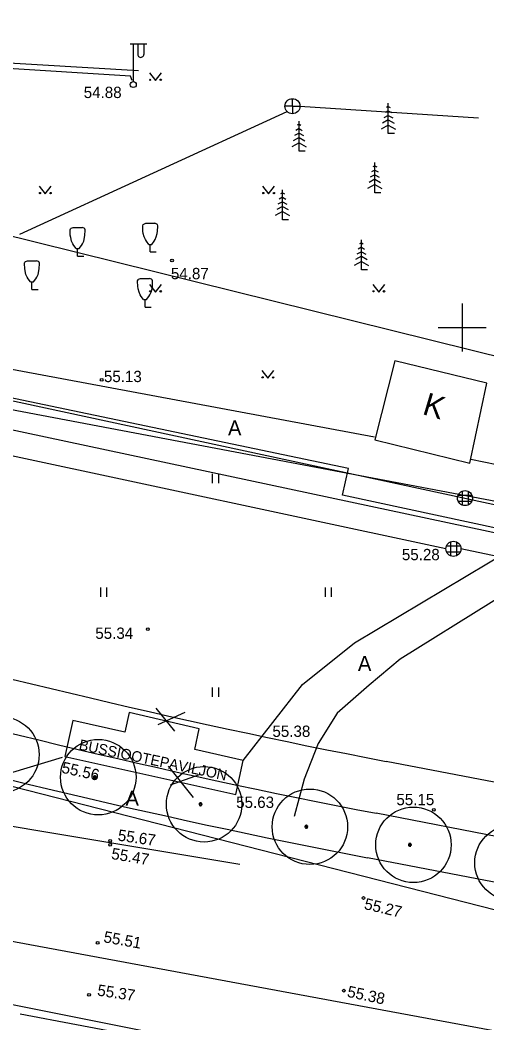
# Model space of a CAD drawing. Extents: x 9156 to 9809, y 2728 to 4000.
# Drawn here: x 9570.7 to 9601.6, y 3703.9 to 3770.4 of the extents above; entities that cross this region are included whole.
import ezdxf

# ---------------------------------------------------------------- set-up
doc = ezdxf.new("R2010")
doc.units = 0
for name, color, linetype in [('Level 1', 7, 'Continuous'), ('Level 17', 7, 'Continuous'), ('Level 18', 7, 'Continuous'), ('Level 21', 7, 'Continuous'), ('Level 54', 7, 'Continuous'), ('Level 56', 7, 'Continuous'), ('Level 58', 7, 'Continuous'), ('Level 7', 7, 'Continuous'), ('Level 9', 7, 'Continuous')]:
    doc.layers.add(name, color=color, linetype=linetype)

# ---------------------------------------------------------------- blocks, each defined once
blk = doc.blocks.new('KKOL')
at = {"layer": 'Level 58'}
for p, q in [((0, 1.59349), (0, -1.5935)), ((-1.5935, 0), (1.59349, 0))]:
    blk.add_line(p, q, dxfattribs=at)

msp = doc.modelspace()

# ---------------------------------------------------------------- linework, layer by layer
at = {"layer": 'Level 1'}
msp.add_line((9518.632, 3768.823), (9760.318, 3708.94), dxfattribs=at)
msp.add_line((9518.632, 3768.823), (9760.318, 3708.94), dxfattribs=at)
at = {"layer": 'Level 17'}
for p, q in [((9654.208, 3709.808), (9594.947, 3721.262)), ((9653.543, 3706.371), (9594.283, 3717.825))]:
    msp.add_line(p, q, dxfattribs=at)
for radius in [492.9, 496.4]:
    msp.add_arc((9688.483, 4205.205), radius, 254.09165, 259.06086, dxfattribs=at)
at = {"layer": 'Level 18'}
msp.add_line((9652.974, 3703.426), (9593.714, 3714.88), dxfattribs=at)
for centre, radius, start, end in [((9688.483, 4205.205), 499.4, 254.09165, 259.06086), ((9386.491, 2720.179), 1000, 79.060855, 81.613826)]:
    msp.add_arc(centre, radius, start, end, dxfattribs=at)
at = {"layer": 'Level 21'}
for p, q in [((9579.694, 3724.785), (9580.929, 3723.273)), ((9581.616, 3724.51), (9579.831, 3723.685)), ((9580.518, 3720.938), (9582.165, 3718.877)), ((9580.655, 3719.701), (9582.577, 3720.388))]:
    msp.add_line(p, q, dxfattribs=at)
at = {"layer": 'Level 54'}
for p, q in [((9578.008, 3766.653), (9542.758, 3768.801)), ((9577.996, 3768.79), (9579.096, 3768.79)), ((9578.196, 3768.79), (9578.196, 3766.29)), ((9578.496, 3768.79), (9578.496, 3768.09)), ((9578.896, 3768.79), (9578.896, 3768.09)), ((9579.268, 3766.855), (9579.669, 3766.351)), ((9579.669, 3766.351), (9580.068, 3766.855)), ((9578.127, 3766.355), (9578.008, 3766.653)), ((9588.746, 3764.654), (9588.746, 3765.154)), ((9595.099, 3762.847), (9595.099, 3764.847)), ((9570.681, 3756.173), (9588.392, 3764.301)), ((9588.746, 3764.654), (9588.246, 3764.654)), ((9588.746, 3764.654), (9589.246, 3764.654)), ((9588.746, 3764.654), (9588.746, 3764.154)), ((9589.246, 3764.654), (9601.081, 3763.882)), ((9595.099, 3764.047), (9594.801, 3763.882)), ((9595.099, 3764.347), (9594.887, 3764.23)), ((9595.099, 3764.647), (9594.973, 3764.578)), ((9595.099, 3764.647), (9595.225, 3764.578)), ((9595.099, 3764.347), (9595.311, 3764.23)), ((9595.099, 3764.047), (9595.397, 3763.882)), ((9589.186, 3763.475), (9589.06, 3763.405)), ((9589.186, 3761.675), (9589.186, 3763.675)), ((9589.186, 3763.475), (9589.312, 3763.405)), ((9595.099, 3763.397), (9594.624, 3763.133)), ((9595.099, 3763.747), (9594.715, 3763.534)), ((9595.099, 3763.747), (9595.483, 3763.534)), ((9595.099, 3763.397), (9595.574, 3763.133)), ((9589.186, 3762.875), (9588.888, 3762.71)), ((9589.186, 3763.175), (9588.974, 3763.057)), ((9589.186, 3763.175), (9589.398, 3763.057)), ((9589.186, 3762.875), (9589.484, 3762.71)), ((9595.499, 3762.847), (9595.099, 3762.847)), ((9589.186, 3762.225), (9588.711, 3761.961)), ((9589.186, 3762.575), (9588.802, 3762.362)), ((9589.186, 3762.575), (9589.57, 3762.362)), ((9589.186, 3762.225), (9589.661, 3761.961)), ((9589.586, 3761.675), (9589.186, 3761.675)), ((9594.205, 3760.717), (9594.079, 3760.647)), ((9594.205, 3758.917), (9594.205, 3760.917)), ((9594.205, 3760.717), (9594.331, 3760.647)), ((9594.205, 3760.117), (9593.907, 3759.951)), ((9594.205, 3760.417), (9593.993, 3760.299)), ((9594.205, 3760.417), (9594.417, 3760.299)), ((9594.205, 3760.117), (9594.503, 3759.951)), ((9594.205, 3759.467), (9593.73, 3759.203)), ((9594.205, 3759.817), (9593.821, 3759.604)), ((9594.205, 3759.817), (9594.589, 3759.604)), ((9594.205, 3759.467), (9594.68, 3759.203)), ((9571.968, 3759.349), (9572.369, 3758.845)), ((9572.369, 3758.845), (9572.768, 3759.349)), ((9586.767, 3759.349), (9587.168, 3758.845)), ((9587.168, 3758.845), (9587.567, 3759.349)), ((9588.086, 3758.924), (9587.96, 3758.854)), ((9588.086, 3757.124), (9588.086, 3759.124)), ((9588.086, 3758.924), (9588.212, 3758.854)), ((9594.605, 3758.917), (9594.205, 3758.917)), ((9588.086, 3758.324), (9587.788, 3758.159)), ((9588.086, 3758.624), (9587.874, 3758.506)), ((9588.086, 3758.624), (9588.298, 3758.506)), ((9588.086, 3758.324), (9588.384, 3758.159)), ((9588.086, 3757.674), (9587.61, 3757.41)), ((9588.086, 3758.024), (9587.702, 3757.811)), ((9588.086, 3758.024), (9588.47, 3757.811)), ((9588.086, 3757.674), (9588.561, 3757.41)), ((9579.026, 3756.9), (9579.626, 3756.9)), ((9588.486, 3757.124), (9588.086, 3757.124)), ((9574.213, 3756.625), (9574.813, 3756.625)), ((9579.226, 3755.5), (9579.426, 3755.5)), ((9579.326, 3755), (9579.326, 3755.5)), ((9593.311, 3755.614), (9593.185, 3755.544)), ((9593.311, 3753.814), (9593.311, 3755.814)), ((9593.311, 3755.614), (9593.437, 3755.544)), ((9574.413, 3755.225), (9574.613, 3755.225)), ((9574.513, 3754.725), (9574.513, 3755.225)), ((9574.513, 3754.725), (9574.913, 3754.725)), ((9579.326, 3755), (9579.726, 3755)), ((9593.311, 3754.714), (9592.927, 3754.501)), ((9593.311, 3755.014), (9593.013, 3754.849)), ((9593.311, 3755.314), (9593.099, 3755.196)), ((9593.311, 3755.314), (9593.523, 3755.196)), ((9593.311, 3755.014), (9593.609, 3754.849)), ((9593.311, 3754.714), (9593.695, 3754.501)), ((9571.188, 3754.418), (9571.788, 3754.418)), ((9593.311, 3754.364), (9592.836, 3754.1)), ((9593.311, 3754.364), (9593.787, 3754.1)), ((9593.711, 3753.814), (9593.311, 3753.814)), ((9571.388, 3753.018), (9571.588, 3753.018)), ((9571.488, 3752.518), (9571.488, 3753.018)), ((9578.682, 3753.246), (9579.282, 3753.246)), ((9579.268, 3752.845), (9579.669, 3752.342)), ((9579.669, 3752.342), (9580.068, 3752.845)), ((9594.067, 3752.845), (9594.468, 3752.342)), ((9594.468, 3752.342), (9594.867, 3752.845)), ((9571.488, 3752.518), (9571.888, 3752.518)), ((9578.882, 3751.846), (9579.082, 3751.846)), ((9578.982, 3751.346), (9578.982, 3751.846)), ((9578.982, 3751.346), (9579.382, 3751.346)), ((9555.335, 3750), (9594.182, 3742.761)), ((9598.407, 3750), (9601.593, 3750)), ((9598.407, 3750), (9601.593, 3750)), ((9600, 3750), (9600, 3748.407)), ((9600, 3750), (9600, 3748.407)), ((9557.217, 3747.938), (9645.809, 3728.858)), ((9595.523, 3747.786), (9594.203, 3742.565)), ((9601.635, 3746.31), (9595.523, 3747.786)), ((9586.72, 3747.148), (9587.123, 3746.643)), ((9587.123, 3746.643), (9587.52, 3747.148)), ((9600.503, 3741.013), (9601.635, 3746.31)), ((9598.914, 3735.344), (9556.38, 3744.44)), ((9594.203, 3742.565), (9600.503, 3741.013)), ((9600.567, 3741.282), (9606.904, 3739.957)), ((9583.433, 3740.315), (9583.433, 3739.695)), ((9583.838, 3740.304), (9583.838, 3739.695)), ((9599.723, 3738.902), (9600.64, 3738.902)), ((9599.982, 3739.161), (9599.982, 3738.244)), ((9600.382, 3739.161), (9600.382, 3738.244)), ((9599.723, 3738.502), (9600.64, 3738.502)), ((9598.956, 3735.544), (9599.872, 3735.544)), ((9599.214, 3735.802), (9599.214, 3734.886)), ((9599.614, 3735.802), (9599.614, 3734.886)), ((9598.956, 3735.144), (9599.872, 3735.144)), ((9645.13, 3725.567), (9599.914, 3735.344)), ((9576.027, 3732.784), (9576.027, 3732.164)), ((9576.433, 3732.772), (9576.433, 3732.164)), ((9590.909, 3732.784), (9590.909, 3732.164)), ((9591.314, 3732.772), (9591.314, 3732.164)), ((9583.433, 3726.164), (9583.433, 3725.543)), ((9583.838, 3726.152), (9583.838, 3725.543)), ((9577.919, 3724.5), (9577.64, 3723.206)), ((9582.559, 3723.416), (9577.919, 3724.5)), ((9553.724, 3723.825), (9634.575, 3703.148)), ((9574.187, 3723.975), (9573.664, 3721.597)), ((9577.64, 3723.206), (9574.187, 3723.975)), ((9582.28, 3722.051), (9582.559, 3723.416)), ((9570.223, 3720.557), (9573.502, 3721.536)), ((9573.664, 3721.597), (9585.001, 3719.078)), ((9585.489, 3721.317), (9582.28, 3722.051)), ((9585.001, 3719.078), (9585.489, 3721.317)), ((9634.429, 3697.412), (9556.041, 3711.939)), ((9600.589, 3699.079), (9550.949, 3708.99)), ((9570.712, 3704.534), (9599.709, 3699.094))]:
    msp.add_line(p, q, dxfattribs=at)
for points in [[(9539.001, 3770.361), (9555.045, 3769.526), (9555.403, 3768.392), (9578.545, 3767.02)], [(9579.226, 3755.5), (9579.068, 3755.713), (9579.003, 3755.825), (9578.926, 3756), (9578.865, 3756.226), (9578.841, 3756.382), (9578.826, 3756.7), (9578.828, 3756.742), (9578.858, 3756.813), (9578.898, 3756.85), (9579.026, 3756.9)], [(9579.426, 3755.5), (9579.585, 3755.713), (9579.649, 3755.825), (9579.726, 3756), (9579.787, 3756.226), (9579.811, 3756.382), (9579.826, 3756.7), (9579.824, 3756.742), (9579.794, 3756.813), (9579.754, 3756.85), (9579.626, 3756.9)], [(9574.413, 3755.225), (9574.255, 3755.437), (9574.19, 3755.549), (9574.113, 3755.725), (9574.052, 3755.95), (9574.028, 3756.106), (9574.013, 3756.425), (9574.015, 3756.466), (9574.045, 3756.538), (9574.085, 3756.575), (9574.213, 3756.625)], [(9574.613, 3755.225), (9574.771, 3755.437), (9574.836, 3755.549), (9574.913, 3755.725), (9574.974, 3755.95), (9574.998, 3756.106), (9575.013, 3756.425), (9575.011, 3756.466), (9574.981, 3756.538), (9574.941, 3756.575), (9574.813, 3756.625)], [(9571.388, 3753.018), (9571.229, 3753.231), (9571.165, 3753.343), (9571.088, 3753.518), (9571.026, 3753.743), (9571.003, 3753.899), (9570.988, 3754.218), (9570.99, 3754.259), (9571.019, 3754.331), (9571.06, 3754.368), (9571.188, 3754.418)], [(9571.588, 3753.018), (9571.746, 3753.231), (9571.811, 3753.343), (9571.888, 3753.518), (9571.949, 3753.743), (9571.973, 3753.899), (9571.988, 3754.218), (9571.986, 3754.259), (9571.956, 3754.331), (9571.916, 3754.368), (9571.788, 3754.418)], [(9578.882, 3751.846), (9578.724, 3752.059), (9578.659, 3752.17), (9578.582, 3752.346), (9578.521, 3752.571), (9578.497, 3752.727), (9578.482, 3753.046), (9578.484, 3753.087), (9578.514, 3753.159), (9578.554, 3753.196), (9578.682, 3753.246)], [(9579.082, 3751.846), (9579.241, 3752.059), (9579.305, 3752.17), (9579.382, 3752.346), (9579.444, 3752.571), (9579.467, 3752.727), (9579.482, 3753.046), (9579.48, 3753.087), (9579.451, 3753.159), (9579.41, 3753.196), (9579.282, 3753.246)], [(9536.828, 3750), (9535.647, 3726.341), (9535.507, 3725.222), (9535.856, 3723.893), (9536.358, 3723.273), (9537.125, 3722.644), (9540.461, 3721.933), (9573.476, 3716.426), (9585.267, 3714.467)], [(9634.054, 3729.596), (9556.195, 3746.171), (9537.366, 3750)], [(9585.489, 3721.317), (9589.416, 3726.35), (9592.869, 3729.114), (9604.695, 3736.18), (9592.072, 3738.901), (9592.456, 3740.651), (9547.767, 3750)], [(9616.046, 3737.295), (9615.453, 3734.076), (9607.953, 3735.545), (9595.893, 3728.031), (9593.835, 3726.317), (9591.71, 3724.468), (9590.454, 3722.439), (9589.512, 3720.095), (9588.869, 3717.613)]]:
    msp.add_lwpolyline(points, dxfattribs=at)
for centre, radius in [((9578.196, 3766.09), 0.2), ((9579.318, 3766.405), 0.0407), ((9580.018, 3766.405), 0.0486), ((9588.746, 3764.654), 0.5), ((9572.018, 3758.899), 0.0433), ((9572.718, 3758.899), 0.0482), ((9586.817, 3758.899), 0.0433), ((9587.517, 3758.899), 0.0482), ((9580.766, 3754.445), 0.0909), ((9579.318, 3752.395), 0.0407), ((9580.018, 3752.395), 0.0486), ((9594.117, 3752.395), 0.0407), ((9594.817, 3752.395), 0.0486), ((9586.77, 3746.698), 0.0428), ((9587.47, 3746.698), 0.0452), ((9576.106, 3746.536), 0.0909), ((9600.182, 3738.702), 0.5), ((9599.414, 3735.344), 0.5), ((9579.158, 3730.016), 0.0909), ((9598.118, 3718.058), 0.0909), ((9576.668, 3716.002), 0.0909), ((9576.668, 3715.742), 0.0909), ((9593.45, 3712.215), 0.0909), ((9575.839, 3709.241), 0.0909), ((9575.268, 3705.808), 0.0909), ((9592.154, 3706.078), 0.0909)]:
    msp.add_circle(centre, radius, dxfattribs=at)
msp.add_arc((9578.696, 3768.09), 0.2, 179.93931, 0.0607, dxfattribs=at)
at = {"layer": 'Level 56'}
for p, q in [((9654.208, 3709.808), (9594.947, 3721.262)), ((9653.543, 3706.371), (9594.283, 3717.825)), ((9652.974, 3703.426), (9593.714, 3714.88))]:
    msp.add_line(p, q, dxfattribs=at)
for centre, radius, start, end in [((9688.483, 4205.205), 492.9, 254.09165, 259.06086), ((9688.483, 4205.205), 496.4, 254.09165, 259.06086), ((9688.483, 4205.205), 499.4, 254.09165, 259.06086), ((9386.491, 2720.179), 1000, 79.060855, 81.613826)]:
    msp.add_arc(centre, radius, start, end, dxfattribs=at)
at = {"layer": 'Level 7'}
msp.add_line((9560.67, 3746.36), (9614.195, 3736.215), dxfattribs=at)
at = {"layer": 'Level 9'}
for p, q in [((9575.567, 3720.23), (9575.545, 3720.232)), ((9575.545, 3720.204), (9575.566, 3720.207)), ((9575.553, 3720.26), (9575.573, 3720.252)), ((9575.573, 3720.185), (9575.553, 3720.176)), ((9575.585, 3720.27), (9575.569, 3720.284)), ((9575.59, 3720.302), (9575.602, 3720.284)), ((9575.623, 3720.294), (9575.616, 3720.314)), ((9575.655, 3720.217), (9575.634, 3720.217)), ((9575.645, 3720.319), (9575.645, 3720.297)), ((9575.645, 3720.206), (9575.645, 3720.227)), ((9575.666, 3720.294), (9575.672, 3720.315)), ((9575.698, 3720.303), (9575.688, 3720.284)), ((9575.704, 3720.27), (9575.721, 3720.284)), ((9575.736, 3720.26), (9575.717, 3720.25)), ((9575.717, 3720.186), (9575.737, 3720.177)), ((9575.723, 3720.229), (9575.744, 3720.233)), ((9575.744, 3720.204), (9575.723, 3720.208)), ((9575.568, 3720.152), (9575.585, 3720.167)), ((9575.602, 3720.151), (9575.59, 3720.133)), ((9575.616, 3720.122), (9575.622, 3720.142)), ((9575.645, 3720.139), (9575.644, 3720.117)), ((9575.672, 3720.121), (9575.667, 3720.142)), ((9575.687, 3720.151), (9575.699, 3720.133)), ((9575.721, 3720.153), (9575.705, 3720.167)), ((9582.578, 3718.438), (9582.556, 3718.441)), ((9582.556, 3718.413), (9582.578, 3718.416)), ((9582.564, 3718.468), (9582.585, 3718.46)), ((9582.584, 3718.394), (9582.565, 3718.384)), ((9582.597, 3718.479), (9582.58, 3718.492)), ((9582.58, 3718.361), (9582.596, 3718.375)), ((9582.601, 3718.511), (9582.613, 3718.493)), ((9582.613, 3718.36), (9582.601, 3718.342)), ((9582.634, 3718.502), (9582.627, 3718.523)), ((9582.627, 3718.33), (9582.633, 3718.351)), ((9582.666, 3718.425), (9582.645, 3718.425)), ((9582.656, 3718.348), (9582.655, 3718.326)), ((9582.656, 3718.527), (9582.656, 3718.505)), ((9582.656, 3718.415), (9582.656, 3718.436)), ((9582.677, 3718.502), (9582.683, 3718.523)), ((9582.684, 3718.33), (9582.678, 3718.351)), ((9582.698, 3718.36), (9582.71, 3718.342)), ((9582.71, 3718.511), (9582.699, 3718.492)), ((9582.715, 3718.478), (9582.732, 3718.492)), ((9582.733, 3718.361), (9582.716, 3718.376)), ((9582.747, 3718.468), (9582.728, 3718.459)), ((9582.728, 3718.394), (9582.748, 3718.386)), ((9582.734, 3718.438), (9582.755, 3718.441)), ((9582.756, 3718.413), (9582.734, 3718.417)), ((9589.589, 3716.945), (9589.567, 3716.948)), ((9589.567, 3716.92), (9589.589, 3716.923)), ((9589.576, 3716.976), (9589.596, 3716.967)), ((9589.595, 3716.901), (9589.576, 3716.891)), ((9589.608, 3716.986), (9589.591, 3717)), ((9589.591, 3716.868), (9589.607, 3716.882)), ((9589.612, 3717.018), (9589.624, 3717)), ((9589.625, 3716.867), (9589.612, 3716.849)), ((9589.638, 3716.837), (9589.644, 3716.858)), ((9589.645, 3717.009), (9589.639, 3717.03)), ((9589.678, 3716.933), (9589.657, 3716.933)), ((9589.667, 3716.855), (9589.666, 3716.833)), ((9589.667, 3717.034), (9589.667, 3717.012)), ((9589.667, 3716.922), (9589.667, 3716.943)), ((9589.688, 3717.009), (9589.694, 3717.03)), ((9589.695, 3716.837), (9589.689, 3716.858)), ((9589.709, 3716.867), (9589.721, 3716.849)), ((9589.721, 3717.019), (9589.71, 3717)), ((9589.726, 3716.985), (9589.743, 3717)), ((9589.744, 3716.869), (9589.728, 3716.883)), ((9589.759, 3716.975), (9589.739, 3716.966)), ((9589.739, 3716.902), (9589.759, 3716.893)), ((9589.745, 3716.945), (9589.767, 3716.949)), ((9589.767, 3716.92), (9589.745, 3716.924)), ((9596.451, 3715.751), (9596.43, 3715.754)), ((9596.43, 3715.725), (9596.451, 3715.729)), ((9596.438, 3715.781), (9596.458, 3715.773)), ((9596.457, 3715.707), (9596.438, 3715.697)), ((9596.47, 3715.791), (9596.453, 3715.805)), ((9596.453, 3715.674), (9596.469, 3715.688)), ((9596.475, 3715.824), (9596.486, 3715.805)), ((9596.487, 3715.673), (9596.475, 3715.655)), ((9596.5, 3715.643), (9596.506, 3715.664)), ((9596.507, 3715.815), (9596.501, 3715.836)), ((9596.54, 3715.738), (9596.519, 3715.738)), ((9596.529, 3715.66), (9596.528, 3715.639)), ((9596.529, 3715.84), (9596.529, 3715.818)), ((9596.529, 3715.728), (9596.529, 3715.749)), ((9596.55, 3715.815), (9596.557, 3715.836)), ((9596.557, 3715.643), (9596.551, 3715.664)), ((9596.571, 3715.673), (9596.583, 3715.654)), ((9596.583, 3715.824), (9596.572, 3715.805)), ((9596.588, 3715.791), (9596.605, 3715.805)), ((9596.606, 3715.674), (9596.59, 3715.689)), ((9596.621, 3715.781), (9596.601, 3715.771)), ((9596.601, 3715.707), (9596.621, 3715.698)), ((9596.607, 3715.75), (9596.629, 3715.754)), ((9596.629, 3715.726), (9596.607, 3715.729))]:
    msp.add_line(p, q, dxfattribs=at)
for centre in [(9569.465, 3721.71), (9575.88, 3720.217), (9582.891, 3718.425), (9589.902, 3716.933), (9596.764, 3715.738), (9603.328, 3714.544)]:
    msp.add_circle(centre, 2.5, dxfattribs=at)
for centre, radius, start, end in [((9575.645, 3720.218), 0.101, 155.31226, 171.70421), ((9575.645, 3720.218), 0.101, 187.96706, 204.86254), ((9575.645, 3720.218), 0.0788, 171.54306, 187.6203), ((9575.645, 3720.218), 0.101, 122.84338, 139.02216), ((9575.645, 3720.218), 0.0788, 138.64322, 154.57953), ((9575.645, 3720.218), 0.0788, 204.45291, 220.47744), ((9575.645, 3720.218), 0.0788, 105.95586, 123.05638), ((9575.645, 3720.218), 0.101, 90.03559, 106.34199), ((9575.645, 3720.218), 0.0788, 74.31, 90.04303), ((9575.645, 3720.218), 0.101, 57.61079, 74.19806), ((9575.645, 3720.218), 0.0788, 41.20616, 56.77954), ((9575.645, 3720.218), 0.0788, 8.06191, 24.03317), ((9575.645, 3720.218), 0.0788, 336.05568, 352.75584), ((9575.645, 3720.218), 0.101, 24.53942, 40.98516), ((9575.645, 3720.218), 0.101, 319.77774, 336.07384), ((9575.645, 3720.218), 0.101, 352.27003, 8.58296), ((9575.645, 3720.218), 0.101, 220.71222, 237.11658), ((9575.645, 3720.218), 0.0788, 237.451, 253.08433), ((9575.645, 3720.218), 0.101, 253.29517, 269.57177), ((9575.645, 3720.218), 0.0788, 269.94612, 286.34731), ((9575.645, 3720.218), 0.101, 285.97198, 302.5562), ((9575.645, 3720.218), 0.0788, 302.25403, 320.08604), ((9582.656, 3718.426), 0.101, 155.31226, 171.70421), ((9582.656, 3718.426), 0.101, 187.96706, 204.86254), ((9582.656, 3718.426), 0.0788, 171.54306, 187.6203), ((9582.656, 3718.426), 0.101, 122.84338, 139.02216), ((9582.656, 3718.426), 0.101, 220.71222, 237.11658), ((9582.656, 3718.426), 0.0788, 204.45291, 220.47744), ((9582.656, 3718.426), 0.0788, 138.64322, 154.57953), ((9582.656, 3718.426), 0.0788, 105.95586, 123.05638), ((9582.656, 3718.426), 0.0788, 237.451, 253.08433), ((9582.656, 3718.426), 0.101, 90.03559, 106.34199), ((9582.656, 3718.426), 0.101, 253.29517, 269.57177), ((9582.656, 3718.426), 0.0788, 74.31, 90.04303), ((9582.656, 3718.426), 0.0788, 269.94612, 286.34731), ((9582.656, 3718.426), 0.101, 57.61079, 74.19806), ((9582.656, 3718.426), 0.101, 285.97198, 302.5562), ((9582.656, 3718.426), 0.0788, 302.25403, 320.08604), ((9582.656, 3718.426), 0.0788, 41.20616, 56.77954), ((9582.656, 3718.426), 0.0788, 8.06191, 24.03317), ((9582.656, 3718.426), 0.0788, 336.05568, 352.75584), ((9582.656, 3718.426), 0.101, 24.53942, 40.98516), ((9582.656, 3718.426), 0.101, 319.77774, 336.07384), ((9582.656, 3718.426), 0.101, 352.27003, 8.58296), ((9589.667, 3716.934), 0.101, 187.96706, 204.86254), ((9589.667, 3716.934), 0.101, 155.31226, 171.70421), ((9589.667, 3716.934), 0.0788, 171.54306, 187.6203), ((9589.667, 3716.934), 0.101, 122.84338, 139.02216), ((9589.667, 3716.934), 0.101, 220.71222, 237.11658), ((9589.667, 3716.934), 0.0788, 204.45291, 220.47744), ((9589.667, 3716.934), 0.0788, 138.64322, 154.57953), ((9589.667, 3716.934), 0.0788, 105.95586, 123.05638), ((9589.667, 3716.934), 0.0788, 237.451, 253.08433), ((9589.667, 3716.934), 0.101, 90.03559, 106.34199), ((9589.667, 3716.934), 0.0788, 74.31, 90.04303), ((9589.667, 3716.934), 0.0788, 269.94612, 286.34731), ((9589.667, 3716.934), 0.101, 57.61079, 74.19806), ((9589.667, 3716.934), 0.0788, 302.25403, 320.08604), ((9589.667, 3716.934), 0.0788, 41.20616, 56.77954), ((9589.667, 3716.934), 0.0788, 8.06191, 24.03317), ((9589.667, 3716.934), 0.0788, 336.05568, 352.75584), ((9589.667, 3716.934), 0.101, 24.53942, 40.98516), ((9589.667, 3716.934), 0.101, 319.77774, 336.07384), ((9589.667, 3716.934), 0.101, 352.27003, 8.58296), ((9589.667, 3716.934), 0.101, 253.29517, 269.57177), ((9589.667, 3716.934), 0.101, 285.97198, 302.5562), ((9596.529, 3715.739), 0.101, 187.96706, 204.86254), ((9596.529, 3715.739), 0.101, 155.31226, 171.70421), ((9596.529, 3715.739), 0.0788, 171.54306, 187.6203), ((9596.529, 3715.739), 0.101, 122.84338, 139.02216), ((9596.529, 3715.739), 0.101, 220.71222, 237.11658), ((9596.529, 3715.739), 0.0788, 204.45291, 220.47744), ((9596.529, 3715.739), 0.0788, 138.64322, 154.57953), ((9596.529, 3715.739), 0.0788, 105.95586, 123.05638), ((9596.529, 3715.739), 0.0788, 237.451, 253.08433), ((9596.529, 3715.739), 0.101, 253.29517, 269.57177), ((9596.529, 3715.739), 0.101, 90.03559, 106.34199), ((9596.529, 3715.739), 0.0788, 74.31, 90.04303), ((9596.529, 3715.739), 0.0788, 269.94612, 286.34731), ((9596.529, 3715.739), 0.101, 57.61079, 74.19806), ((9596.529, 3715.739), 0.101, 285.97198, 302.5562), ((9596.529, 3715.739), 0.0788, 302.25403, 320.08604), ((9596.529, 3715.739), 0.0788, 41.20616, 56.77954), ((9596.529, 3715.739), 0.0788, 8.06191, 24.03317), ((9596.529, 3715.739), 0.0788, 336.05568, 352.75584), ((9596.529, 3715.739), 0.101, 24.53942, 40.98516), ((9596.529, 3715.739), 0.101, 319.77774, 336.07384), ((9596.529, 3715.739), 0.101, 352.27003, 8.58296)]:
    msp.add_arc(centre, radius, start, end, dxfattribs=at)

# ---------------------------------------------------------------- block references
at = {"layer": 'Level 54'}
msp.add_blockref('KKOL', (9600, 3750), dxfattribs=at)
msp.add_blockref('KKOL', (9600, 3750), dxfattribs=at)

# ---------------------------------------------------------------- texts
for s, height, p in [('54.88', 0.75, (9574.917, 3765.196)), ('54.87', 0.75, (9580.692, 3753.197)), ('55.13', 0.75, (9576.255, 3746.384)), ('A', 1, (9584.475, 3742.854)), ('55.28', 0.75, (9595.997, 3734.588)), ('55.34', 0.75, (9575.684, 3729.378)), ('A', 1, (9593.083, 3727.252)), ('55.38', 0.75, (9587.42, 3722.885)), ('A', 1, (9577.682, 3718.326)), ('55.63', 0.75, (9585.018, 3718.182)), ('55.15', 0.75, (9595.634, 3718.362))]:
    msp.add_text(s, height=height, dxfattribs=at).set_placement(p)
for s, height, rotation, p in [('K', 1.5, 343.30004, (9597.291, 3744.28)), ('BUSSIOOTEPAVILJON', 0.7, 348.09269, (9574.553, 3722.049)), ('55.56', 0.75, 347.52555, (9573.404, 3720.52)), ('55.67', 0.75, 351.84664, (9577.141, 3716.023)), ('55.47', 0.75, 350.43247, (9576.704, 3714.807)), ('55.27', 0.75, 346.67795, (9593.453, 3711.492)), ('55.51', 0.75, 349.89078, (9576.191, 3709.294)), ('55.37', 0.75, 351.5145, (9575.781, 3705.76)), ('55.38', 0.75, 347.96386, (9592.329, 3705.682))]:
    msp.add_text(s, height=height, rotation=rotation, dxfattribs=at).set_placement(p)

doc.saveas('drawing.dxf')
